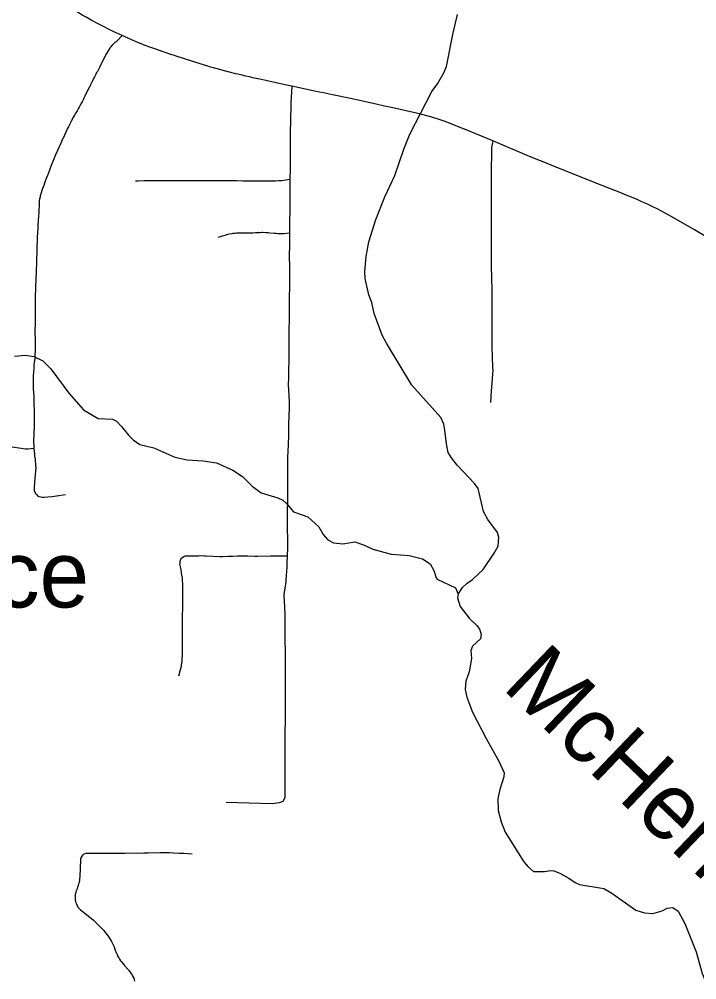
# Model space of a CAD drawing. Extents: x -19 to 366, y -4 to 359.
# Drawn here: x 143.966 to 144.78, y 188.535 to 189.689 of the extents above; entities that cross this region are included whole.
import ezdxf

# ---------------------------------------------------------------- set-up
doc = ezdxf.new("R2010")
doc.units = 0
for name, color, linetype in [('Level 31', 7, 'Continuous'), ('Level 32', 7, 'Continuous'), ('Level 35', 7, 'Continuous'), ('Level 60', 7, 'Continuous')]:
    doc.layers.add(name, color=color, linetype=linetype)

msp = doc.modelspace()

# ---------------------------------------------------------------- linework, layer by layer
at = {"layer": 'Level 31'}
for points in [[(144.0894, 189.669), (144.0789, 189.674), (144.0724, 189.6772), (144.0695, 189.6786), (144.0673, 189.6797), (144.0616, 189.6827), (144.0524, 189.6876), (144.0463, 189.6909), (144.0424, 189.6932), (144.0391, 189.6952), (144.0312, 189.7001), (144.0265, 189.7032), (144.0193, 189.7083), (144.0142, 189.7118), (144.0095, 189.7152), (144.0064, 189.7175), (144.0011, 189.7214), (143.9869, 189.7317), (143.9768, 189.7391)], [(144.0894, 189.669), (144.0838, 189.6629), (144.0834, 189.6626), (144.0822, 189.6616), (144.0809, 189.6606), (144.079, 189.6589), (144.0781, 189.658), (144.0774, 189.6572), (144.0769, 189.6567), (144.0758, 189.6553), (144.0753, 189.6547), (144.0747, 189.6538), (144.074, 189.6528), (144.0721, 189.6496), (144.0709, 189.6475), (144.0689, 189.6438), (144.0679, 189.6419), (144.0648, 189.6357), (144.0641, 189.6342), (144.0628, 189.6315), (144.0616, 189.6291), (144.0598, 189.6259), (144.0589, 189.6245), (144.0579, 189.6225), (144.0563, 189.6194), (144.0557, 189.6184), (144.0539, 189.6148), (144.0531, 189.6131), (144.0519, 189.6105), (144.0512, 189.6091), (144.0502, 189.6069), (144.0496, 189.606), (144.049, 189.6048), (144.0473, 189.6013), (144.0449, 189.5963), (144.0436, 189.5937), (144.043, 189.5924), (144.0414, 189.5894), (144.0407, 189.5881), (144.0391, 189.5852), (144.0378, 189.5828), (144.0367, 189.5808), (144.0354, 189.5785), (144.0333, 189.5749), (144.0324, 189.5735), (144.031, 189.5713), (144.0304, 189.5703), (144.0298, 189.5693), (144.0286, 189.5666), (144.0281, 189.5656), (144.0274, 189.5641), (144.0256, 189.5602), (144.0237, 189.5569), (144.0231, 189.556), (144.023, 189.5556)], [(144.2933, 189.6081), (144.287, 189.6095), (144.2621, 189.615), (144.2549, 189.6165), (144.2482, 189.618), (144.2423, 189.6194), (144.2381, 189.6204), (144.2335, 189.6215), (144.2259, 189.6232), (144.2169, 189.6254), (144.2079, 189.6277), (144.1992, 189.6302), (144.1957, 189.6312), (144.1911, 189.6326), (144.1834, 189.6349), (144.1756, 189.6375), (144.162, 189.6418), (144.1558, 189.6438), (144.1512, 189.6453), (144.1491, 189.646), (144.1399, 189.6491), (144.1301, 189.6526), (144.1216, 189.6556), (144.1173, 189.6572), (144.1116, 189.6594), (144.1092, 189.6604), (144.1054, 189.662), (144.0983, 189.665), (144.0954, 189.6662), (144.0894, 189.669)], [(144.2933, 189.6081), (144.2923, 189.5876), (144.2917, 189.5649), (144.2915, 189.5545), (144.2915, 189.543), (144.2912, 189.5311), (144.2912, 189.5236), (144.2912, 189.5167), (144.2912, 189.5093), (144.2911, 189.4961)], [(144.5346, 189.5424), (144.5005, 189.5566), (144.4943, 189.5591), (144.4847, 189.5629), (144.4763, 189.5661), (144.468, 189.5691), (144.4585, 189.5719), (144.4496, 189.5742), (144.4432, 189.5757), (144.4147, 189.582), (144.4048, 189.5841), (144.3945, 189.5864), (144.3855, 189.5884), (144.375, 189.5908), (144.3636, 189.5932), (144.342, 189.5977), (144.3314, 189.6001), (144.3227, 189.6018), (144.3135, 189.6038), (144.2933, 189.6081)], [(144.023, 189.5556), (144.019, 189.5467), (144.0181, 189.5448), (144.0163, 189.5406), (144.0097, 189.5256), (144.0089, 189.5237), (144.0081, 189.5217), (144.0045, 189.5128), (144.0024, 189.5074), (143.9998, 189.501), (143.9984, 189.4972), (143.9965, 189.4916), (143.9954, 189.4888), (143.9941, 189.4851), (143.9916, 189.4775), (143.9913, 189.4763), (143.991, 189.4748), (143.9905, 189.4727), (143.9901, 189.4701), (143.9899, 189.4674), (143.9895, 189.4568), (143.9892, 189.452), (143.9885, 189.4414), (143.9883, 189.4371), (143.9877, 189.427), (143.987, 189.4121), (143.9868, 189.3974), (143.9862, 189.3854), (143.9858, 189.3769), (143.9854, 189.3664), (143.9851, 189.3542), (143.985, 189.3447), (143.9849, 189.3373), (143.9849, 189.3272), (143.9848, 189.3108), (143.9849, 189.3049), (143.9849, 189.3012), (143.985, 189.2936), (143.9849, 189.2922), (143.9847, 189.2838), (143.9845, 189.2811), (143.9836, 189.2735), (143.9833, 189.2701), (143.9826, 189.2599), (143.9826, 189.2557), (143.9827, 189.2446), (143.9833, 189.2361), (143.9835, 189.2319), (143.9837, 189.2136), (143.9837, 189.2059), (143.9837, 189.2005), (143.9832, 189.1809), (143.9833, 189.1767), (143.9834, 189.1733)], [(144.7917, 189.4269), (144.7767, 189.4356), (144.747, 189.4527), (144.732, 189.4607), (144.727, 189.4632), (144.7195, 189.4668), (144.7138, 189.4694), (144.7079, 189.472), (144.7013, 189.4748), (144.6949, 189.4774), (144.6885, 189.4799), (144.667, 189.4885), (144.6077, 189.5122), (144.597, 189.5165), (144.5869, 189.5206), (144.5761, 189.5251), (144.5346, 189.5424)], [(144.2911, 189.4961), (144.2839, 189.4949), (144.2809, 189.4946), (144.2776, 189.4944), (144.2739, 189.4943), (144.2702, 189.4942), (144.2628, 189.4942), (144.2557, 189.4942), (144.2483, 189.4943), (144.243, 189.4943), (144.2345, 189.4943), (144.2271, 189.4944), (144.2202, 189.4946), (144.2107, 189.4946), (144.2017, 189.4945), (144.1931, 189.4946), (144.1863, 189.4947), (144.1778, 189.4947), (144.1704, 189.4946), (144.163, 189.4946), (144.1561, 189.4945), (144.1492, 189.4945), (144.1418, 189.4945), (144.137, 189.4945), (144.1291, 189.4944), (144.1222, 189.4944), (144.1158, 189.4944), (144.1089, 189.4943), (144.1055, 189.4941)], [(144.2911, 189.4961), (144.291, 189.4874), (144.291, 189.4809), (144.291, 189.4736), (144.2909, 189.4638), (144.2908, 189.4554), (144.2906, 189.4489), (144.2906, 189.4319)], [(144.2906, 189.4319), (144.2905, 189.4169), (144.2903, 189.4052), (144.2905, 189.3895), (144.2904, 189.3653), (144.2903, 189.357), (144.2903, 189.3505), (144.2902, 189.3444), (144.2901, 189.3379), (144.29, 189.3314), (144.2898, 189.3118), (144.2898, 189.2974), (144.2898, 189.2858), (144.2897, 189.2802), (144.2893, 189.2668), (144.2892, 189.2584), (144.2891, 189.2496), (144.2896, 189.2371), (144.29, 189.2287), (144.29, 189.2222), (144.2898, 189.2121), (144.2895, 189.2023), (144.2894, 189.1971), (144.2894, 189.1892), (144.2889, 189.1771), (144.2886, 189.1706), (144.288, 189.1618), (144.288, 189.159), (144.2882, 189.1479), (144.2882, 189.1391), (144.2881, 189.1312), (144.2881, 189.1112), (144.2878, 189.0954), (144.2878, 189.0885), (144.2878, 189.0817), (144.2878, 189.0738), (144.288, 189.0674), (144.2881, 189.059), (144.2881, 189.0538), (144.2878, 189.0443)], [(144.2878, 189.0443), (144.2875, 189.0359), (144.2872, 189.0309), (144.2863, 189.0149), (144.2861, 189.0128), (144.2839, 188.9979), (144.2839, 188.997), (144.2845, 188.9821), (144.2849, 188.9736), (144.2849, 188.9646), (144.2851, 188.9492), (144.285, 188.9412), (144.2852, 188.9303), (144.2855, 188.9253)]]:
    msp.add_lwpolyline(points, dxfattribs=at)
at = {"layer": 'Level 32'}
for points in [[(144.5346, 189.5424), (144.534, 189.5384), (144.5333, 189.5347), (144.5331, 189.533), (144.5331, 189.5295), (144.5329, 189.5063), (144.5327, 189.4796), (144.5327, 189.471), (144.5329, 189.411), (144.5329, 189.3918), (144.5329, 189.3865), (144.533, 189.383), (144.5332, 189.3728), (144.5334, 189.3679), (144.5335, 189.3619), (144.5335, 189.3579), (144.5334, 189.3461), (144.5334, 189.3351), (144.5334, 189.3249), (144.5334, 189.3095), (144.5335, 189.3028), (144.5336, 189.2979), (144.5337, 189.294), (144.5338, 189.2843), (144.534, 189.2792), (144.5342, 189.2743), (144.5344, 189.271), (144.5346, 189.2664), (144.5345, 189.263), (144.534, 189.2565), (144.5327, 189.2423), (144.5319, 189.2284)], [(144.2047, 189.4267), (144.2076, 189.4277), (144.2101, 189.4284), (144.2131, 189.4294), (144.2163, 189.4303), (144.2186, 189.4308), (144.2216, 189.4313), (144.2229, 189.4315), (144.2253, 189.4318), (144.2268, 189.432), (144.2287, 189.4321), (144.2315, 189.4322), (144.2336, 189.4322), (144.2362, 189.4322), (144.24, 189.4321), (144.2416, 189.4321), (144.2445, 189.4321), (144.2466, 189.4322), (144.2495, 189.4325), (144.2519, 189.4326), (144.2533, 189.4326), (144.2554, 189.4326), (144.2572, 189.4327), (144.2587, 189.4327), (144.2627, 189.4325), (144.2648, 189.4324), (144.2669, 189.4322), (144.272, 189.4317), (144.2745, 189.4315), (144.2767, 189.4314), (144.2795, 189.4313), (144.2824, 189.4312), (144.2843, 189.4313), (144.2906, 189.4319)], [(143.9037, 189.1612), (143.9061, 189.1626), (143.9089, 189.1642), (143.9109, 189.1655), (143.9119, 189.1664), (143.914, 189.1679), (143.9166, 189.1698), (143.9176, 189.1705), (143.9188, 189.1717), (143.9201, 189.1729), (143.9236, 189.1755), (143.9241, 189.1757), (143.9254, 189.1764), (143.9258, 189.1766), (143.9266, 189.1768), (143.9281, 189.1768), (143.9319, 189.1765), (143.9403, 189.1759), (143.9538, 189.1755), (143.9573, 189.1751), (143.9683, 189.1734), (143.9735, 189.1726), (143.9761, 189.1726), (143.9834, 189.1733)], [(143.9834, 189.1733), (143.9834, 189.173), (143.9841, 189.1661), (143.9844, 189.164), (143.9849, 189.1598), (143.9856, 189.1528), (143.9857, 189.1498), (143.9852, 189.1419), (143.9838, 189.1269), (143.9838, 189.1253), (143.984, 189.1227), (143.9843, 189.1216), (143.9858, 189.1187), (143.9861, 189.1182), (143.9866, 189.1177), (143.988, 189.1164), (143.9894, 189.1155), (143.9898, 189.1153), (143.9918, 189.115), (143.9939, 189.1148), (143.9954, 189.1148), (144.005, 189.1156), (144.0107, 189.1163), (144.0214, 189.1177)], [(144.1576, 188.9002), (144.1598, 188.9075), (144.1603, 188.9095), (144.1612, 188.9152), (144.1615, 188.9172), (144.1621, 188.928), (144.1619, 188.9379), (144.1619, 188.9461), (144.162, 188.9706), (144.1621, 188.9742), (144.1624, 188.9798), (144.1624, 188.9821), (144.1625, 188.988), (144.1626, 188.9967), (144.1626, 188.9985), (144.1625, 189.0074), (144.1624, 189.0102), (144.1621, 189.015), (144.1619, 189.0173), (144.1614, 189.0211), (144.1605, 189.0272), (144.1601, 189.0295), (144.159, 189.034), (144.1591, 189.0354), (144.1592, 189.0369), (144.1597, 189.0389), (144.1602, 189.0401), (144.1606, 189.0407), (144.1614, 189.0416), (144.1625, 189.0426), (144.1642, 189.0437), (144.1646, 189.0438), (144.1655, 189.044), (144.1672, 189.0442), (144.1718, 189.0443), (144.1779, 189.0443), (144.1818, 189.0443), (144.1854, 189.0444), (144.1884, 189.0443), (144.1904, 189.0442), (144.207, 189.0433), (144.2106, 189.0433), (144.2172, 189.0436), (144.2223, 189.0439), (144.2282, 189.0441), (144.2323, 189.0442), (144.2352, 189.0443), (144.2404, 189.0441), (144.249, 189.0438), (144.2526, 189.0438), (144.2677, 189.0441), (144.2719, 189.0441), (144.2758, 189.0442), (144.2878, 189.0443)], [(144.2855, 188.9253), (144.2851, 188.7534), (144.2827, 188.7493), (144.278, 188.7475), (144.2698, 188.7463), (144.2144, 188.7481)], [(144.1737, 188.686), (144.1689, 188.6862), (144.1635, 188.6865), (144.1579, 188.6868), (144.1514, 188.687), (144.1466, 188.6873), (144.1427, 188.6874), (144.1376, 188.6876), (144.1351, 188.6876), (144.1207, 188.6872), (144.1154, 188.6871), (144.0931, 188.6867), (144.0883, 188.6867), (144.0847, 188.6867), (144.0802, 188.6867), (144.072, 188.6865), (144.0658, 188.6865), (144.0537, 188.6866), (144.0517, 188.6867), (144.0478, 188.6868), (144.0458, 188.6865), (144.0447, 188.6863), (144.0436, 188.6858), (144.0427, 188.6852), (144.0418, 188.6845), (144.0405, 188.6822), (144.04, 188.6811), (144.0397, 188.68), (144.0396, 188.6787), (144.0394, 188.6748), (144.0393, 188.6734), (144.0391, 188.6703), (144.039, 188.6663), (144.0389, 188.6617), (144.0388, 188.6591), (144.0385, 188.6563), (144.0383, 188.6545), (144.0378, 188.652), (144.0376, 188.6512), (144.0373, 188.6502), (144.0368, 188.6482), (144.0361, 188.6461), (144.0355, 188.6443), (144.0345, 188.6418), (144.034, 188.6404), (144.0336, 188.639), (144.0333, 188.637), (144.0331, 188.6351), (144.033, 188.6328), (144.033, 188.6314), (144.0337, 188.6288), (144.0342, 188.6272), (144.0348, 188.6256), (144.0358, 188.6235), (144.0365, 188.6224), (144.0384, 188.6202), (144.0396, 188.6191), (144.041, 188.6179), (144.0431, 188.6163), (144.0447, 188.6151), (144.0473, 188.6132), (144.0549, 188.6069), (144.0577, 188.6041), (144.0674, 188.5942), (144.0682, 188.5932), (144.07, 188.591), (144.0726, 188.5876), (144.0737, 188.5861), (144.0757, 188.583), (144.0768, 188.581), (144.0781, 188.5785), (144.0794, 188.5754), (144.0798, 188.5745), (144.0808, 188.5717), (144.0813, 188.5705), (144.0825, 188.5674), (144.083, 188.5664), (144.0836, 188.5649), (144.0841, 188.5638), (144.0854, 188.5613), (144.0864, 188.5596), (144.0877, 188.5579), (144.0885, 188.5568), (144.091, 188.5538), (144.0921, 188.5525), (144.0963, 188.5477), (144.097, 188.547), (144.0977, 188.5461), (144.0993, 188.5441), (144.1005, 188.5423), (144.101, 188.5416), (144.1017, 188.5403), (144.1024, 188.539), (144.1034, 188.5368), (144.104, 188.5351), (144.1045, 188.5335)]]:
    msp.add_lwpolyline(points, dxfattribs=at)
at = {"layer": 'Level 35'}
for points in [[(144.4932, 188.9982), (144.4983, 189.006), (144.5037, 189.0112), (144.5104, 189.0157), (144.5232, 189.0279), (144.5364, 189.0472), (144.5411, 189.0557), (144.5418, 189.0666), (144.5405, 189.0721), (144.5285, 189.0878), (144.5235, 189.0974), (144.5171, 189.1249), (144.5127, 189.131), (144.4919, 189.1531), (144.4849, 189.1618), (144.4811, 189.1683), (144.4791, 189.1787), (144.4771, 189.195), (144.476, 189.2022), (144.4723, 189.2102), (144.4376, 189.2491), (144.4069, 189.2997), (144.4019, 189.309), (144.3923, 189.3351), (144.3892, 189.3482), (144.3856, 189.3575), (144.3813, 189.3774), (144.3809, 189.3856), (144.3825, 189.4036), (144.3857, 189.4211), (144.3941, 189.4479), (144.4052, 189.4751), (144.4172, 189.5008), (144.4279, 189.5324), (144.435, 189.5504), (144.4614, 189.6016), (144.4682, 189.6109), (144.4757, 189.6241), (144.4791, 189.6319), (144.4867, 189.6703), (144.4923, 189.6944)], [(143.9603, 189.2838), (143.9732, 189.2853), (143.9833, 189.2837), (143.9945, 189.2782), (144.0038, 189.2688), (144.0256, 189.2396), (144.0433, 189.2194), (144.0606, 189.2092), (144.0779, 189.2083), (144.0827, 189.2057), (144.0888, 189.1996), (144.097, 189.1892), (144.1029, 189.1836), (144.1109, 189.1779), (144.1278, 189.1738), (144.1527, 189.1627), (144.1675, 189.1593), (144.1868, 189.1581), (144.203, 189.1559), (144.2224, 189.147), (144.2342, 189.1393), (144.2458, 189.1278), (144.2566, 189.12), (144.2764, 189.1137)], [(144.2764, 189.1137), (144.2825, 189.111), (144.2867, 189.1076), (144.2952, 189.097), (144.3125, 189.0908), (144.3259, 189.0788), (144.3308, 189.0697), (144.3367, 189.0632), (144.3434, 189.0597), (144.3544, 189.0586), (144.3688, 189.0609), (144.3793, 189.0575), (144.3905, 189.0523), (144.4125, 189.0463), (144.4342, 189.0447), (144.4503, 189.0407), (144.4594, 189.0347), (144.4638, 189.0267), (144.4665, 189.0178), (144.468, 189.0161), (144.4899, 189.0056), (144.4932, 188.9982), (144.4924, 188.9936), (144.4953, 188.9832), (144.5062, 188.9694), (144.5159, 188.9601), (144.5186, 188.9562), (144.5205, 188.9501), (144.52, 188.9446), (144.5101, 188.9356), (144.5083, 188.9305), (144.5089, 188.9208), (144.5063, 188.9047), (144.5022, 188.8938), (144.5016, 188.8838), (144.5036, 188.8745), (144.5101, 188.8563), (144.5265, 188.8246), (144.542, 188.7975), (144.5482, 188.7835), (144.548, 188.7786), (144.5431, 188.7636), (144.5409, 188.7529), (144.541, 188.7383), (144.5446, 188.7246), (144.5496, 188.7123), (144.572, 188.6767), (144.5769, 188.6709), (144.5834, 188.6652), (144.5969, 188.6651), (144.6041, 188.6662), (144.6081, 188.6659), (144.6153, 188.6632), (144.6259, 188.6572), (144.6335, 188.6517), (144.6387, 188.6493), (144.6679, 188.6447), (144.6778, 188.639), (144.7063, 188.6186), (144.7168, 188.6155), (144.7269, 188.6145), (144.738, 188.6178), (144.7439, 188.6209), (144.7507, 188.622), (144.7572, 188.6175), (144.7654, 188.6026), (144.7787, 188.5684)], [(144.7787, 188.5684), (144.786, 188.5426), (144.7958, 188.5196), (144.8023, 188.4959), (144.8057, 188.4886), (144.813, 188.4818)]]:
    msp.add_lwpolyline(points, dxfattribs=at)
at = {"layer": 'Level 60'}
for points in [[(146.7783, 1.697), (146.5788, 10.3131), (146.3785, 18.9294), (146.1776, 27.5458), (145.9759, 36.1624), (145.7736, 44.7791), (145.5705, 53.396), (145.3668, 62.013), (145.1624, 70.6301), (144.9572, 79.2474), (144.7514, 87.8648), (144.5449, 96.4823), (144.3377, 105.1), (144.1299, 113.7179), (143.9213, 122.3359), (143.712, 130.954), (143.5021, 139.5723), (143.2915, 148.1907), (143.0802, 156.8092), (142.8682, 165.4279), (142.6555, 174.0468), (142.4422, 182.6658), (142.2282, 191.2849), (142.0135, 199.9042), (141.7981, 208.5236), (141.582, 217.1432), (141.3653, 225.7629), (141.1479, 234.3828), (140.9298, 243.0028), (140.711, 251.623), (140.4916, 260.2433), (140.2715, 268.8638), (140.0508, 277.4844), (139.8293, 286.1051), (139.6072, 294.726), (139.3845, 303.3471), (139.161, 311.9683), (138.937, 320.5896), (138.7122, 329.2111), (138.4868, 337.8328), (138.2607, 346.4546)], [(0, 189.5162), (7.1121, 189.5206), (14.2243, 189.5339), (21.3364, 189.556), (28.4484, 189.5869), (35.5605, 189.6267), (42.6725, 189.6754), (49.7844, 189.7329), (56.8962, 189.7992), (64.0079, 189.8744), (71.1196, 189.9584), (78.2311, 190.0512), (85.3425, 190.1529), (92.4538, 190.2635), (99.5649, 190.3829), (106.6759, 190.5111), (113.7867, 190.6482), (120.8974, 190.7941), (128.0078, 190.9489), (135.1181, 191.1125), (142.2282, 191.2849), (149.338, 191.4662), (156.4476, 191.6563), (163.5569, 191.8553), (170.666, 192.0631), (177.7749, 192.2798), (184.8835, 192.5053), (191.9917, 192.7396), (199.0997, 192.9828), (206.2074, 193.2348), (213.3147, 193.4956), (220.4218, 193.7653), (227.5285, 194.0438), (234.6348, 194.3312), (241.7408, 194.6274), (248.8464, 194.9324), (255.9516, 195.2463), (263.0564, 195.569), (270.1608, 195.9005), (277.2648, 196.2409), (284.3683, 196.5901), (291.4715, 196.9481), (298.5741, 197.315), (305.6763, 197.6907), (312.7781, 198.0753), (319.8793, 198.4686), (326.9801, 198.8708), (334.0804, 199.2818), (341.1801, 199.7017)], [(0, 180.8999), (7.1228, 180.9044), (14.2457, 180.9176), (21.3685, 180.9397), (28.4912, 180.9706), (35.614, 181.0103), (42.7366, 181.0589), (49.8592, 181.1163), (56.9818, 181.1825), (64.1042, 181.2575), (71.2266, 181.3414), (78.3488, 181.4341), (85.4709, 181.5357), (92.5929, 181.646), (99.7147, 181.7652), (106.8364, 181.8933), (113.9579, 182.0301), (121.0793, 182.1758), (128.2005, 182.3303), (135.3214, 182.4936), (142.4422, 182.6658), (149.5627, 182.8468), (156.683, 183.0366), (163.8031, 183.2352), (170.9229, 183.4427), (178.0425, 183.659), (185.1617, 183.8841), (192.2807, 184.1181), (199.3994, 184.3608), (206.5178, 184.6124), (213.6359, 184.8728), (220.7537, 185.1421), (227.8711, 185.4201), (234.9881, 185.707), (242.1048, 186.0027), (249.2212, 186.3073), (256.3371, 186.6206), (263.4526, 186.9428), (270.5678, 187.2738), (277.6825, 187.6136), (284.7968, 187.9622), (291.9107, 188.3197), (299.0241, 188.6859), (306.1371, 189.061), (313.2495, 189.4449), (320.3615, 189.8377), (327.4731, 190.2392), (334.5841, 190.6495), (341.6946, 191.0687)]]:
    msp.add_spline(points, degree=3, dxfattribs=at)

# ---------------------------------------------------------------- texts
at = {"layer": 'Level 35'}
msp.add_text('Florance', height=0.08, dxfattribs=at).set_placement((143.6337, 188.9822))
msp.add_text('McHenry', height=0.08, rotation=316.2532, dxfattribs=at).set_placement((144.5445, 188.8857))

doc.saveas('drawing.dxf')
